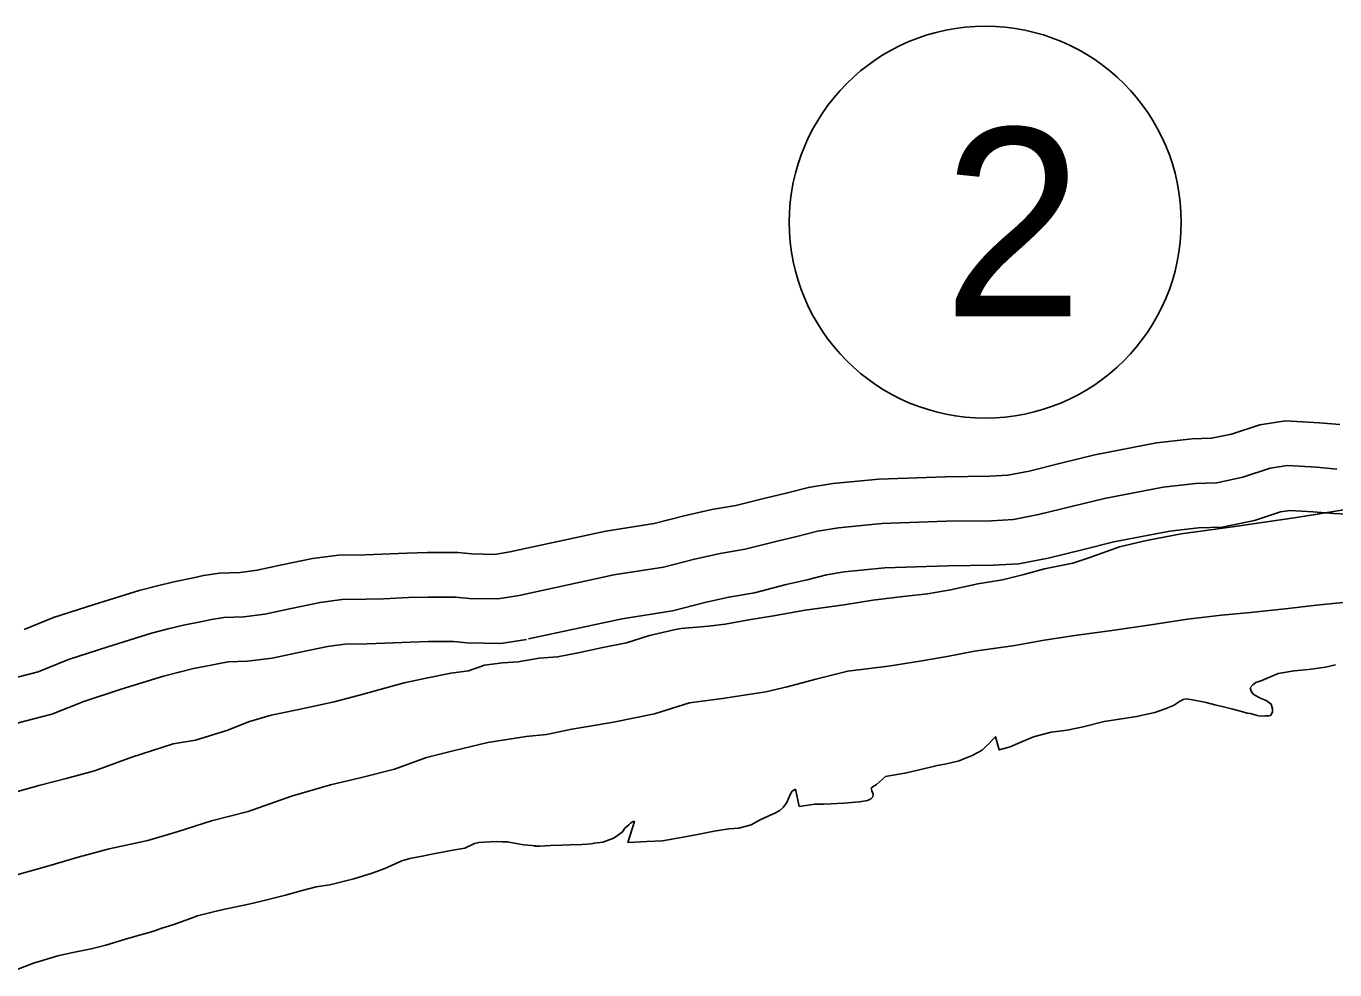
# Model space of a CAD drawing. Extents: x -83719 to 153526, y -11835 to 11446.
# Drawn here: x -1340.3 to -1193.4, y 507.7 to 613.7 of the extents above; entities that cross this region are included whole.
import ezdxf

# ---------------------------------------------------------------- set-up
doc = ezdxf.new("R2010")
doc.units = 0
for name, color, linetype in [('Level 11', 7, 'Continuous'), ('Level 2', 7, 'Continuous'), ('Level 27', 7, 'Continuous'), ('Level 59', 7, 'Continuous'), ('Level 9', 7, 'Continuous')]:
    doc.layers.add(name, color=color, linetype=linetype)

msp = doc.modelspace()

# ---------------------------------------------------------------- linework, layer by layer
at = {"layer": 'Level 11'}
for points in [[(-1286.02, 554.66), (-1275.24, 556.98), (-1269.79, 557.85), (-1266.44, 558.72), (-1263.33, 559.4), (-1260.62, 559.86), (-1257.33, 560.7), (-1254.98, 561.24), (-1252.49, 561.89), (-1249.74, 562.32), (-1244.57, 562.83), (-1237.11, 563.08), (-1232.11, 563.16), (-1230.08, 563.28), (-1227.7, 563.73), (-1224.01, 564.64), (-1220.33, 565.55), (-1213.42, 566.89), (-1209.39, 567.34), (-1207.23, 567.41), (-1205, 567.87), (-1201.82, 568.92), (-1198.92, 569.37), (-1195.1, 569.14), (-1192.83, 568.94)], [(-1283.92, 544.89), (-1273.4, 547.15), (-1267.74, 548.04), (-1264.1, 548.99), (-1261.42, 549.59), (-1258.54, 550.07), (-1254.98, 550.98), (-1252.61, 551.52), (-1250.44, 552.09), (-1248.47, 552.4), (-1243.91, 552.85), (-1236.86, 553.09), (-1231.75, 553.17), (-1228.85, 553.33), (-1225.57, 553.96), (-1221.62, 554.93), (-1218.18, 555.78), (-1211.9, 557), (-1208.68, 557.36), (-1206.05, 557.44), (-1202.42, 558.19), (-1199.48, 559.16), (-1198.45, 559.32), (-1195.82, 559.16), (-1193.49, 558.96), (-1190.58, 558.83)], [(-1285.79, 554.71), (-1287.73, 554.38), (-1290.27, 554.43), (-1291.85, 554.59), (-1295.26, 554.58), (-1297.57, 554.52), (-1300.37, 554.39), (-1302.25, 554.34), (-1305.24, 554.3), (-1308.15, 553.91), (-1311.59, 553.2), (-1314.35, 552.6), (-1316.29, 552.36), (-1318.59, 552.27), (-1320.39, 551.99), (-1321.53, 551.75), (-1323.71, 551.31), (-1325.57, 550.86), (-1327.61, 550.33), (-1332.66, 548.76), (-1337.23, 547.28), (-1340.53, 545.96)], [(-1284.15, 544.84), (-1287, 544.37), (-1290.85, 544.44), (-1292.34, 544.59), (-1295.12, 544.58), (-1297.2, 544.53), (-1299.99, 544.4), (-1302.05, 544.34), (-1304.51, 544.31), (-1306.46, 544.05), (-1309.53, 543.41), (-1312.68, 542.73), (-1315.46, 542.39), (-1317.62, 542.3), (-1318.61, 542.14), (-1319.53, 541.95), (-1321.53, 541.55), (-1323.13, 541.16), (-1324.87, 540.71), (-1329.64, 539.23), (-1333.83, 537.87), (-1337.41, 536.43), (-1343.52, 534.86)]]:
    msp.add_lwpolyline(points, dxfattribs=at)
at = {"layer": 'Level 2'}
for points in [[(-1284.16, 533.92), (-1281.9, 534.16), (-1279.03, 534.77), (-1277.24, 535.04), (-1274.38, 535.54), (-1269.75, 536.49), (-1265.83, 537.7), (-1262.13, 538.21), (-1257.27, 538.95), (-1254.88, 539.49), (-1251.65, 540.37), (-1248.06, 541.27), (-1243.5, 541.82), (-1239.77, 542.43), (-1236.91, 542.93), (-1233.85, 543.51), (-1229.33, 544.15), (-1226.03, 544.76), (-1222.57, 545.27), (-1218.44, 545.84), (-1214.05, 546.45), (-1209.93, 547.1), (-1206.13, 547.57), (-1202.87, 547.85), (-1198.61, 548.29), (-1195.45, 548.66), (-1192.09, 549)], [(-1284.16, 533.92), (-1281.9, 534.16), (-1279.03, 534.77), (-1277.24, 535.04), (-1274.38, 535.54), (-1269.75, 536.49), (-1265.83, 537.7), (-1262.13, 538.21), (-1257.27, 538.95), (-1254.88, 539.49), (-1251.65, 540.37), (-1248.06, 541.27), (-1243.5, 541.82), (-1239.77, 542.43), (-1236.91, 542.93), (-1233.85, 543.51), (-1229.33, 544.15), (-1226.03, 544.76), (-1222.57, 545.27), (-1218.44, 545.84), (-1214.05, 546.45), (-1209.93, 547.1), (-1206.13, 547.57), (-1202.87, 547.85), (-1198.61, 548.29), (-1195.45, 548.66), (-1192.09, 549)], [(-1284.16, 533.92), (-1288.46, 533.27), (-1292.22, 532.36), (-1295.37, 531.58), (-1298.95, 530.27), (-1302.8, 529.29), (-1306.15, 528.49), (-1310.5, 527.23), (-1315.37, 525.51), (-1319.49, 524.46), (-1323.24, 523.28), (-1326.65, 522.27), (-1330.97, 521.32), (-1334.46, 520.38), (-1337.74, 519.41), (-1341.36, 518.39)], [(-1284.16, 533.92), (-1288.46, 533.27), (-1292.22, 532.36), (-1295.37, 531.58), (-1298.95, 530.27), (-1302.8, 529.29), (-1306.15, 528.49), (-1310.5, 527.23), (-1315.37, 525.51), (-1319.49, 524.46), (-1323.24, 523.28), (-1326.65, 522.27), (-1330.97, 521.32), (-1334.46, 520.38), (-1337.74, 519.41), (-1341.36, 518.39)]]:
    msp.add_lwpolyline(points, dxfattribs=at)
at = {"layer": 'Level 27'}
msp.add_circle((-1232.63, 591.67), 22, dxfattribs=at)
at = {"layer": 'Level 59'}
for points in [[(-1284.97, 549.77), (-1274.32, 552.07), (-1268.76, 552.95), (-1265.27, 553.85), (-1262.38, 554.49), (-1259.58, 554.97), (-1256.16, 555.84), (-1253.79, 556.38), (-1251.46, 556.99), (-1249.1, 557.36), (-1244.24, 557.84), (-1236.99, 558.09), (-1231.93, 558.16), (-1229.46, 558.3), (-1226.64, 558.84), (-1222.81, 559.79), (-1219.25, 560.66), (-1212.66, 561.94), (-1209.04, 562.35), (-1206.64, 562.42), (-1203.71, 563.03), (-1200.65, 564.04), (-1198.69, 564.34), (-1195.46, 564.15), (-1193.16, 563.95)], [(-1284.97, 549.77), (-1287.36, 549.37), (-1290.56, 549.44), (-1292.09, 549.59), (-1295.19, 549.58), (-1297.39, 549.53), (-1300.18, 549.39), (-1302.15, 549.34), (-1304.88, 549.31), (-1307.3, 548.98), (-1310.56, 548.3), (-1313.51, 547.67), (-1315.88, 547.37), (-1318.1, 547.28), (-1319.5, 547.07), (-1320.53, 546.85), (-1322.62, 546.43), (-1324.35, 546.01), (-1326.24, 545.52), (-1331.15, 543.99), (-1335.53, 542.57), (-1338.97, 541.2), (-1344.65, 539.73)]]:
    msp.add_lwpolyline(points, dxfattribs=at)
at = {"layer": 'Level 9'}
for points in [[(-1282.72, 542.74), (-1280.65, 542.87), (-1278.33, 543.31), (-1275.56, 543.92), (-1272.9, 544.43), (-1270.34, 545.27), (-1267.41, 545.94), (-1266.78, 546.04), (-1263.69, 546.31), (-1261.82, 546.55), (-1259.19, 547.02), (-1256.4, 547.46), (-1252.84, 548.11), (-1248.48, 548.72), (-1245.25, 549.22), (-1241.86, 549.63), (-1239.1, 549.94), (-1236.53, 550.41), (-1233.47, 551.08), (-1230.68, 551.52), (-1228.32, 552.1), (-1225.99, 552.74), (-1222.79, 553.38), (-1220.9, 554.02), (-1217.57, 555.22), (-1214.54, 555.93), (-1210.65, 556.67), (-1207.62, 557.08), (-1204.63, 557.49), (-1201.27, 558), (-1197.71, 558.5), (-1195.81, 558.81), (-1192.42, 559.38)], [(-1282.72, 542.74), (-1280.65, 542.87), (-1278.33, 543.31), (-1275.56, 543.92), (-1272.9, 544.43), (-1270.34, 545.27), (-1267.41, 545.94), (-1266.78, 546.04), (-1263.69, 546.31), (-1261.82, 546.55), (-1259.19, 547.02), (-1256.4, 547.46), (-1252.84, 548.11), (-1248.48, 548.72), (-1245.25, 549.22), (-1241.86, 549.63), (-1239.1, 549.94), (-1236.53, 550.41), (-1233.47, 551.08), (-1230.68, 551.52), (-1228.32, 552.1), (-1225.99, 552.74), (-1222.79, 553.38), (-1220.9, 554.02), (-1217.57, 555.22), (-1214.54, 555.93), (-1210.65, 556.67), (-1207.62, 557.08), (-1204.63, 557.49), (-1201.27, 558), (-1197.71, 558.5), (-1195.81, 558.81), (-1195.07, 558.93)], [(-1282.72, 542.74), (-1285.08, 542.32), (-1286.81, 542.2), (-1288.84, 541.94), (-1290.63, 541.32), (-1292.62, 541.03), (-1295.38, 540.5), (-1297.87, 539.94), (-1302.88, 538.58), (-1305.73, 537.81), (-1309.89, 536.93), (-1312.81, 536.32), (-1315.36, 535.59), (-1317.68, 534.66), (-1319.71, 534.01), (-1321.3, 533.52), (-1323.79, 533.12), (-1328.43, 531.63), (-1332.64, 530.08), (-1335.8, 529.21), (-1338.72, 528.48), (-1341.54, 527.68)], [(-1282.72, 542.74), (-1285.08, 542.32), (-1286.81, 542.2), (-1288.84, 541.94), (-1290.63, 541.32), (-1292.62, 541.03), (-1295.38, 540.5), (-1297.87, 539.94), (-1302.88, 538.58), (-1305.73, 537.81), (-1309.89, 536.93), (-1312.81, 536.32), (-1315.36, 535.59), (-1317.68, 534.66), (-1319.71, 534.01), (-1321.3, 533.52), (-1323.79, 533.12), (-1328.43, 531.63), (-1332.64, 530.08), (-1335.8, 529.21), (-1338.72, 528.48), (-1341.54, 527.68)], [(-1200.61, 536.3), (-1200.38, 536.67), (-1200.38, 537.04), (-1200.54, 537.57), (-1201.08, 537.97), (-1201.65, 538.2), (-1202.05, 538.37), (-1202.55, 538.7), (-1202.78, 539.04), (-1202.88, 539.4), (-1202.61, 539.74), (-1202.25, 540), (-1201.58, 540.21), (-1199.76, 541.01), (-1197.96, 541.32), (-1196.36, 541.45), (-1194.43, 541.72), (-1193.3, 541.99)], [(-1200.61, 536.3), (-1200.38, 536.67), (-1200.38, 537.04), (-1200.54, 537.57), (-1201.08, 537.97), (-1201.65, 538.2), (-1202.05, 538.37), (-1202.55, 538.7), (-1202.78, 539.04), (-1202.88, 539.4), (-1202.61, 539.74), (-1202.25, 540), (-1201.58, 540.21), (-1199.76, 541.01), (-1197.96, 541.32), (-1196.36, 541.45), (-1194.43, 541.72), (-1193.3, 541.99)], [(-1283.23, 521.61), (-1282.63, 521.61), (-1281.43, 521.68), (-1280.16, 521.75), (-1279.26, 521.78), (-1277.87, 521.82), (-1276.87, 521.89), (-1276.5, 521.96), (-1275.57, 522.06), (-1274.87, 522.33), (-1274.44, 522.49), (-1274.07, 522.7), (-1273.61, 523.03), (-1273.34, 523.23), (-1273.08, 523.63), (-1272.88, 523.83), (-1272.65, 524), (-1272.45, 524.2), (-1272.25, 524.37), (-1272.15, 524.4), (-1272.01, 524.4), (-1272.74, 522.03), (-1271.98, 522.07), (-1270.61, 522.14), (-1268.85, 522.24), (-1266.55, 522.65), (-1264.92, 522.95), (-1263.06, 523.29), (-1261.43, 523.56), (-1260.29, 523.63), (-1258.93, 524.03), (-1257.97, 524.53), (-1256.94, 525.04), (-1256.24, 525.34), (-1255.71, 525.61), (-1255.31, 525.97), (-1254.91, 526.54), (-1254.71, 526.98), (-1254.48, 527.48), (-1254.31, 527.78), (-1254.11, 527.91), (-1253.95, 528.01), (-1253.51, 526.08), (-1251.75, 526.35), (-1250.81, 526.35), (-1249.95, 526.39), (-1248.52, 526.46), (-1246.75, 526.59), (-1245.86, 526.76), (-1245.46, 526.93), (-1245.26, 527.16), (-1245.23, 527.46), (-1245.29, 527.66), (-1245.36, 527.83), (-1245.43, 528.13), (-1245.23, 528.33), (-1244.83, 528.53), (-1243.83, 529.44), (-1241.47, 529.84), (-1238.78, 530.48), (-1238.04, 530.68), (-1237.18, 530.82), (-1236.48, 530.99), (-1235.58, 531.22), (-1235.05, 531.42), (-1234.09, 531.79), (-1232.99, 532.4), (-1232.56, 532.8), (-1232.19, 533.13), (-1231.89, 533.5), (-1231.69, 533.67), (-1231.49, 533.9), (-1231.06, 532.43), (-1229.83, 532.77), (-1228.73, 533.27), (-1227.2, 533.88), (-1225.24, 534.41), (-1223.44, 534.65), (-1221.64, 535.02), (-1219.28, 535.6), (-1217.58, 535.87), (-1215.65, 536.17), (-1213.59, 536.61), (-1212.43, 537.05), (-1211.5, 537.41), (-1210.83, 537.85), (-1210.4, 538.08), (-1210.07, 538.15), (-1209.37, 538.05), (-1207.84, 537.76), (-1206.87, 537.49), (-1205.9, 537.26), (-1204.84, 537), (-1203.71, 536.7), (-1203.24, 536.56), (-1202.87, 536.5), (-1202.11, 536.3), (-1201.77, 536.23), (-1201.21, 536.24), (-1200.81, 536.24), (-1200.61, 536.3)], [(-1282.63, 521.61), (-1281.43, 521.68), (-1280.16, 521.75), (-1279.26, 521.78), (-1277.87, 521.82), (-1276.87, 521.89), (-1276.5, 521.96), (-1275.57, 522.06), (-1274.87, 522.33), (-1274.44, 522.49), (-1274.07, 522.7), (-1273.61, 523.03), (-1273.34, 523.23), (-1273.08, 523.63), (-1272.88, 523.83), (-1272.65, 524), (-1272.45, 524.2), (-1272.25, 524.37), (-1272.15, 524.4), (-1272.01, 524.4), (-1272.74, 522.03), (-1271.98, 522.07), (-1270.61, 522.14), (-1268.85, 522.24), (-1266.55, 522.65), (-1264.92, 522.95), (-1263.06, 523.29), (-1261.43, 523.56), (-1260.29, 523.63), (-1258.93, 524.03), (-1257.97, 524.53), (-1256.94, 525.04), (-1256.24, 525.34), (-1255.71, 525.61), (-1255.31, 525.97), (-1254.91, 526.54), (-1254.71, 526.98), (-1254.48, 527.48), (-1254.31, 527.78), (-1254.11, 527.91), (-1253.95, 528.01), (-1253.51, 526.08), (-1251.75, 526.35), (-1250.81, 526.35), (-1249.95, 526.39), (-1248.52, 526.46), (-1246.75, 526.59), (-1245.86, 526.76), (-1245.46, 526.93), (-1245.26, 527.16), (-1245.23, 527.46), (-1245.29, 527.66), (-1245.36, 527.83), (-1245.43, 528.13), (-1245.23, 528.33), (-1244.83, 528.53), (-1243.83, 529.44), (-1241.47, 529.84), (-1238.78, 530.48), (-1238.04, 530.68), (-1237.18, 530.82), (-1236.48, 530.99), (-1235.58, 531.22), (-1235.05, 531.42), (-1234.09, 531.79), (-1232.99, 532.4), (-1232.56, 532.8), (-1232.19, 533.13), (-1231.89, 533.5), (-1231.69, 533.67), (-1231.49, 533.9), (-1231.06, 532.43), (-1229.83, 532.77), (-1228.73, 533.27), (-1227.2, 533.88), (-1225.24, 534.41), (-1223.44, 534.65), (-1221.64, 535.02), (-1219.28, 535.6), (-1217.58, 535.87), (-1215.65, 536.17), (-1213.59, 536.61), (-1212.43, 537.05), (-1211.5, 537.41), (-1210.83, 537.85), (-1210.4, 538.08), (-1210.07, 538.15), (-1209.37, 538.05), (-1207.84, 537.76), (-1206.87, 537.49), (-1205.9, 537.26), (-1204.84, 537), (-1203.71, 536.7), (-1203.24, 536.56), (-1202.87, 536.5), (-1202.11, 536.3), (-1201.77, 536.23), (-1201.21, 536.24), (-1200.81, 536.24), (-1200.61, 536.3)], [(-1282.63, 521.61), (-1284.43, 521.76), (-1285.29, 521.92), (-1286.3, 522.11), (-1286.86, 522.1), (-1287.49, 522.16), (-1288.83, 522.08), (-1289.49, 522.04), (-1289.96, 521.93), (-1291.05, 521.38), (-1292.41, 521.17), (-1294.57, 520.77), (-1295.83, 520.49), (-1297.23, 520.24), (-1298.12, 519.96), (-1300.04, 519.11), (-1301.44, 518.59), (-1303.53, 517.97), (-1306.21, 517.3), (-1307.74, 517.05), (-1309.3, 516.66), (-1311.19, 516.11), (-1313.75, 515.48), (-1315.31, 515.12), (-1318, 514.56), (-1318.96, 514.31), (-1321.06, 513.82), (-1321.85, 513.51), (-1323.84, 512.79), (-1325.07, 512.41), (-1325.8, 512.16), (-1326.49, 511.92), (-1327.72, 511.61), (-1329.15, 511.19), (-1331.37, 510.5), (-1333, 510.08), (-1335.06, 509.69), (-1336.75, 509.3), (-1339.47, 508.5), (-1341.43, 507.74)], [(-1282.63, 521.61), (-1284.43, 521.76), (-1285.29, 521.92), (-1286.3, 522.11), (-1286.86, 522.1), (-1287.49, 522.16), (-1288.83, 522.08), (-1289.49, 522.04), (-1289.96, 521.93), (-1291.05, 521.38), (-1292.41, 521.17), (-1294.57, 520.77), (-1295.83, 520.49), (-1297.23, 520.24), (-1298.12, 519.96), (-1300.04, 519.11), (-1301.44, 518.59), (-1303.53, 517.97), (-1306.21, 517.3), (-1307.74, 517.05), (-1309.3, 516.66), (-1311.19, 516.11), (-1313.75, 515.48), (-1315.31, 515.12), (-1318, 514.56), (-1318.96, 514.31), (-1321.06, 513.82), (-1321.85, 513.51), (-1323.84, 512.79), (-1325.07, 512.41), (-1325.8, 512.16), (-1326.49, 511.92), (-1327.72, 511.61), (-1329.15, 511.19), (-1331.37, 510.5), (-1333, 510.08), (-1335.06, 509.69), (-1336.75, 509.3), (-1339.47, 508.5), (-1341.43, 507.74)]]:
    msp.add_lwpolyline(points, dxfattribs=at)

# ---------------------------------------------------------------- texts
at = {"layer": 'Level 27'}
msp.add_text('2', height=21.12, dxfattribs=at).set_placement((-1237.36, 581.11))

doc.saveas('drawing.dxf')
